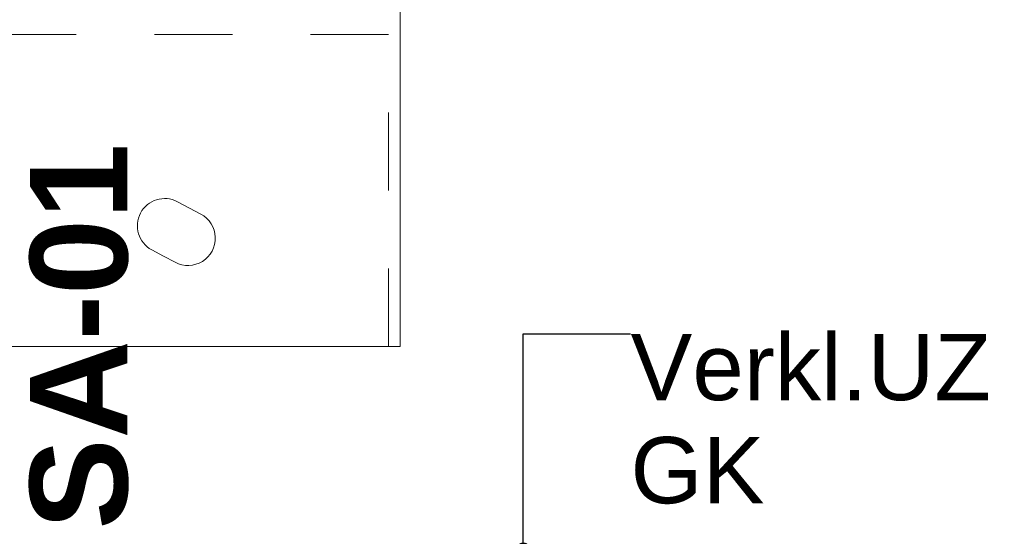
# Model space of a CAD drawing. Header units: metres. Extents: x -4 to 99, y -11 to 17.
# Tile 498 of 656: x 51.333 to 52.594, y 0.767 to 1.429. Entities that reach past the tile are written whole.
import ezdxf

# ---------------------------------------------------------------- set-up
doc = ezdxf.new("R2010")
doc.units = ezdxf.units.M
doc.header["$MEASUREMENT"] = 0
doc.linetypes.add('Strichlinie eng', pattern=[0.115, 0.075, -0.04])
doc.linetypes.add('Wipeout_Contour', pattern=[1, 0, -1])
for name, color, linetype in [('152 - Bemaßung_ Beschriftung.Ausbau', 7, 'Continuous'), ('203 - Marker.Schnitt - Ausbaudetail SA', 7, 'Continuous'), ('701 - Einrichtung.Möbel', 7, 'Continuous'), ('Neubau_152 - Bemaßung_ Beschriftung.Ausbau', 7, 'Continuous')]:
    doc.layers.add(name, color=color, linetype=linetype)
doc.styles.add('ERSTELLTER_STIL_1', font='txt')
doc.styles.add('ERSTELLTER_STIL_2', font='txt')
doc.dimstyles.new('ERSTELLTER_STIL__2', dxfattribs={"dimtxt": 0.1, "dimasz": 0.0532, "dimexe": 0.18, "dimexo": 0.0625, "dimgap": 0, "dimtad": 1, "dimtih": 1, "dimtoh": 1, "dimzin": 0, "dimdsep": 46, "dimtxsty": 'ERSTELLTER_STIL_2', "dimblk": 'ARROWHEAD_2', "dimblk1": 'ARROWHEAD_2', "dimblk2": 'ARROWHEAD_2', "dimcen": 0.09, "dimse1": 1, "dimse2": 1, "dimclrd": 7, "dimclre": 7, "dimclrt": 7, "dimazin": 0, "dimtfac": 1, "dimtdec": 4, "dimtmove": 0, "dimatfit": 3, "dimfxl": 1, "dimtolj": 1, "dimtzin": 0, "dimarcsym": 0})
doc.dimstyles.new('ERSTELLTER_STIL__6', dxfattribs={"dimtxt": 0.18, "dimasz": 0.03648, "dimexe": 0.18, "dimexo": 0.0625, "dimgap": 0, "dimtad": 0, "dimtih": 1, "dimtoh": 1, "dimdec": 4, "dimzin": 0, "dimdsep": 46, "dimcen": 0.09, "dimadec": 0, "dimazin": 0, "dimtfac": 1, "dimtdec": 4, "dimtmove": 0, "dimatfit": 3, "dimldrblk": 'ARROWHEAD_11', "dimfxl": 1, "dimtolj": 1, "dimtzin": 0, "dimarcsym": 0})

# ---------------------------------------------------------------- blocks, each defined once
blk = doc.blocks.new('ARROWHEAD_11')
at = {"color": 0, "linetype": 'Continuous', "lineweight": 0}
blk.add_line((0, 0), (-1, 0), dxfattribs=at)
at = {"color": 0, "linetype": 'Continuous', "lineweight": 0, "const_width": 0.25, "flags": 128}
blk.add_lwpolyline([(-0.125, 0, 1), (0.125, 0, 1)], format="xyb", close=True, dxfattribs=at)
blk = doc.blocks.new('*D449')
at = {"layer": '152 - Bemaßung_ Beschriftung.Ausbau', "color": 7, "linetype": 'Continuous', "lineweight": 5}
for p, q in [((51.02, -4.6125), (51.02, -4.5075)), ((54.46, -4.6125), (54.46, -4.5075)), ((51.0402, -4.525), (50.9998, -4.595)), ((54.4802, -4.525), (54.4398, -4.595)), ((51.02, -4.56), (54.46, -4.56))]:
    blk.add_line(p, q, dxfattribs=at)
at = {"layer": '152 - Bemaßung_ Beschriftung.Ausbau', "color": 7, "lineweight": 5, "char_height": 0.1, "attachment_point": 7, "style": 'ERSTELLTER_STIL_2'}
for s, insert in [('\\A1;{\\pql;\\fArial|b0|i0|c0|p38;3,44}', (52.5311, -4.54)), ('\\A1;{\\pql;\\fArial|b0|i0|c0|p38;16}', (54.288, -4.54))]:
    blk.add_mtext(s, dxfattribs=dict(at, insert=insert))
blk = doc.blocks.new('ARROWHEAD_2')
at = {"color": 0, "linetype": 'Continuous', "lineweight": 0}
for p, q in [((-0.378, -0.655), (0.378, 0.655)), ((0, 0), (-1, 0))]:
    blk.add_line(p, q, dxfattribs=at)

msp = doc.modelspace()

# ---------------------------------------------------------------- wipeouts: each hides what was drawn before it
at = {"color": 254, "linetype": 'Wipeout_Contour', "lineweight": 0, "ltscale": 312.704343}
msp.add_wipeout([(51.02, 3.01), (51.02, 1.01), (51.82, 1.01), (51.82, 2.21), (53.22, 2.21), (53.22, 3.01)], dxfattribs=at).dxf.layer = '701 - Einrichtung.Möbel'

# ---------------------------------------------------------------- next in the draw order: linework, layer by layer
at = {"layer": '701 - Einrichtung.Möbel', "color": 7, "linetype": 'Strichlinie eng', "lineweight": 5}
for p, q in [((51.805, 1.41), (51.02, 1.41)), ((51.805, 1.01), (51.805, 1.41))]:
    msp.add_line(p, q, dxfattribs=at)
at = {"layer": '701 - Einrichtung.Möbel', "color": 7, "linetype": 'Continuous', "lineweight": 5, "flags": 128}
msp.add_lwpolyline([(51.02, 3.01), (51.02, 1.01), (51.82, 1.01), (51.82, 2.21), (53.22, 2.21), (53.22, 3.01)], close=True, dxfattribs=at)
msp.add_lwpolyline([(51.5166, 1.1258), (51.5016, 1.1338, -0.994302), (51.5345, 1.1956), (51.5645, 1.1797, -1), (51.5316, 1.1179)], format="xyb", close=True, dxfattribs=at)

# ---------------------------------------------------------------- next in the draw order: texts
at = {"layer": '203 - Marker.Schnitt - Ausbaudetail SA', "color": 7, "lineweight": 13, "insert": (51.4723, 0.7754), "char_height": 0.125, "attachment_point": 7, "rotation": 90, "style": 'ERSTELLTER_STIL_1'}
msp.add_mtext('\\A1;{\\pql;\\pt0;\\fArial|b1|i0|c0|p38;SA-01}', dxfattribs=at)
at = {"layer": 'Neubau_152 - Bemaßung_ Beschriftung.Ausbau', "color": 1, "linetype": 'Continuous', "lineweight": 13, "insert": (52.1149, 1.0261), "char_height": 0.085, "attachment_point": 1, "line_spacing_factor": 0.933036, "style": 'ERSTELLTER_STIL_2'}
msp.add_mtext('\\A1;{\\pql;\\fArial|b0|i0|c0|p38;Verkl.U\\fArial|b0|i0|c0|p38;Z\\P\\pql;\\fArial|b0|i0|c0|p38;GK}', dxfattribs=at)

# ---------------------------------------------------------------- next in the draw order: dimensions: what is measured, and where the dimension line sits
at = {"layer": '152 - Bemaßung_ Beschriftung.Ausbau', "color": 7, "linetype": 'Continuous', "lineweight": 5}
dim = msp.add_linear_dim(base=(54.46, -4.56), p1=(51.02, 3.2525), p2=(54.46, 2.95), dimstyle='ERSTELLTER_STIL__2', dxfattribs=at)
dim.commit()
dim.dimension.update_dxf_attribs({"geometry": '*D449', "text_midpoint": (52.661, -4.49), "dimtype": 160})

# ---------------------------------------------------------------- next in the draw order: leaders
at = {"layer": 'Neubau_152 - Bemaßung_ Beschriftung.Ausbau', "color": 1, "linetype": 'Continuous', "lineweight": 13, "annotation_type": 0, "has_hookline": 1, "hookline_direction": 0, "text_width": 0.458}
msp.add_leader([(51.9776, 0.7495), (51.9776, 1.0261), (52.1149, 1.0261)], dimstyle='ERSTELLTER_STIL__6', dxfattribs=at)

doc.saveas('drawing.dxf')
